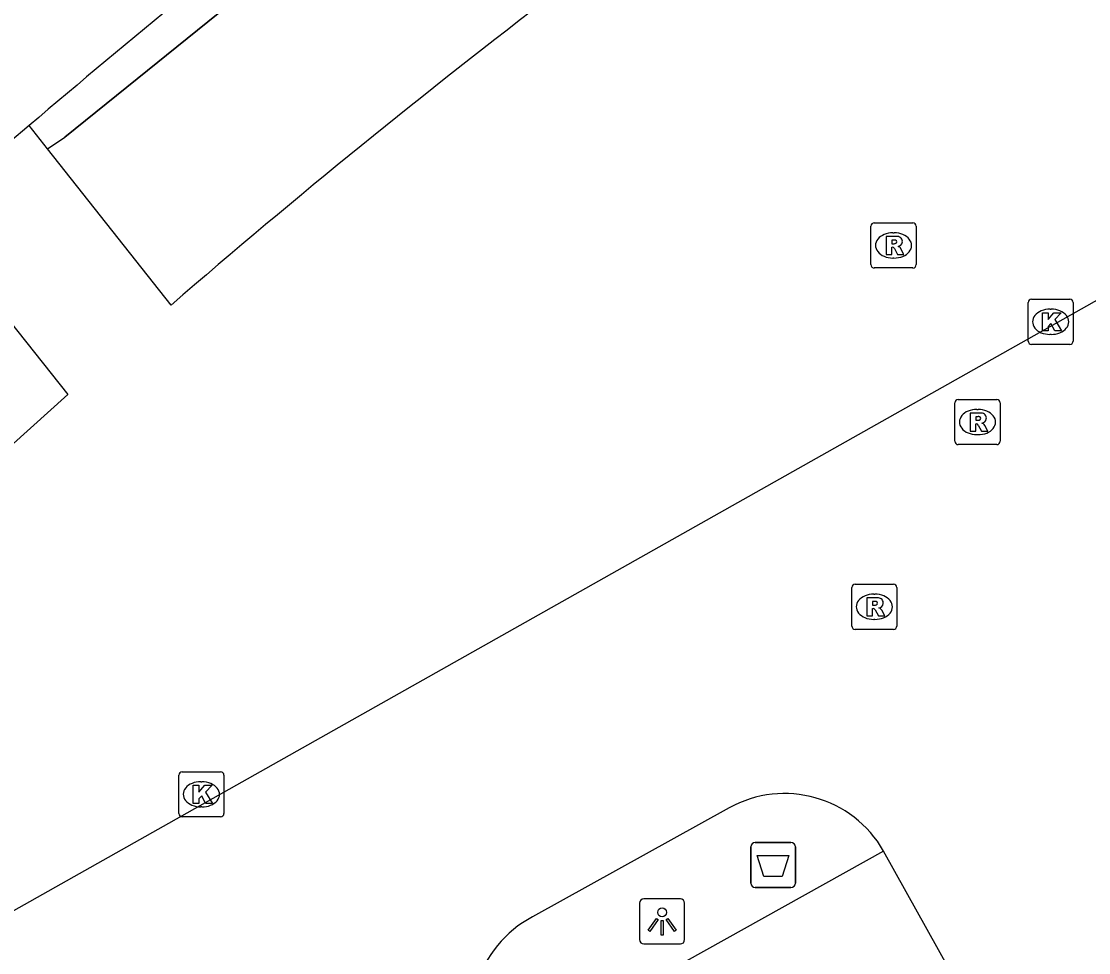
# Model space of a CAD drawing. Extents: x 156414 to 157775, y 382335 to 383765.
# Drawn here: x 157475.18 to 157498.84, y 382918.78 to 382939.42 of the extents above; entities that cross this region are included whole.
import ezdxf

# ---------------------------------------------------------------- set-up
doc = ezdxf.new("R2010")
doc.units = 0
for name, color, linetype in [('IMGEO_Afvalbak', 7, 'Continuous'), ('IMGEO_Berm_onverhard', 7, 'Continuous'), ('IMGEO_Fietspad_gesloten', 7, 'Continuous'), ('IMGEO_Hek', 7, 'Continuous'), ('IMGEO_Kolk', 7, 'Continuous'), ('IMGEO_Lichtpunt', 7, 'Continuous'), ('IMGEO_Parkeervlak_gesloten', 7, 'Continuous'), ('IMGEO_Rijbaan_lokaal_gesloten', 7, 'Continuous'), ('IMGEO_Rioolput', 7, 'Continuous'), ('IMGEO_Voetpad_open', 7, 'Continuous')]:
    doc.layers.add(name, color=color, linetype=linetype)

msp = doc.modelspace()

# ---------------------------------------------------------------- linework, layer by layer
at = {"layer": 'IMGEO_Afvalbak'}
for p, q in [((157491.449, 382921.226), (157492.239, 382921.226)), ((157492.239, 382921.226), (157491.449, 382921.226)), ((157491.349, 382920.326), (157491.349, 382921.126)), ((157491.349, 382921.126), (157491.349, 382920.326)), ((157492.339, 382921.126), (157492.339, 382920.326)), ((157492.339, 382920.326), (157492.339, 382921.126)), ((157492.239, 382920.226), (157491.449, 382920.226)), ((157491.449, 382920.226), (157492.239, 382920.226))]:
    msp.add_line(p, q, dxfattribs=at)
msp.add_lwpolyline([(157491.492, 382920.94), (157492.196, 382920.94), (157492.047, 382920.47), (157491.641, 382920.47), (157491.492, 382920.94)], dxfattribs=at)
for centre, start, end in [((157491.449, 382921.126), 90, 180), ((157491.449, 382921.126), 90, 180), ((157492.239, 382921.126), 0, 90), ((157492.239, 382921.126), 360, 90), ((157491.449, 382920.326), 180, 270), ((157491.449, 382920.326), 180, 270), ((157492.239, 382920.326), 270, 0), ((157492.239, 382920.326), 270, 0)]:
    msp.add_arc(centre, 0.1, start, end, dxfattribs=at)
at = {"layer": 'IMGEO_Berm_onverhard'}
msp.add_lwpolyline([(157475.762, 382936.595), (157476.142, 382936.854), (157484.772, 382943.814), (157487.22, 382945.582), (157495.88, 382951.547), (157502.127, 382955.733)], dxfattribs=at)
at = {"layer": 'IMGEO_Fietspad_gesloten'}
for centre, radius, start, end in [((157612.934, 382775.392), 212.322, 127.98949, 130.38891), ((157607.15, 382782.046), 203.506, 130.36254, 131.21972)]:
    msp.add_arc(centre, radius, start, end, dxfattribs=at)
at = {"layer": 'IMGEO_Hek'}
msp.add_lwpolyline([(157502.127, 382955.733), (157495.88, 382951.547), (157487.22, 382945.582), (157484.772, 382943.814), (157476.142, 382936.854)], dxfattribs=at)
at = {"layer": 'IMGEO_Kolk'}
for p, q in [((157497.571, 382933.261), (157498.423, 382933.261)), ((157497.496, 382932.335), (157497.496, 382933.187)), ((157497.984, 382933.041), (157498.009, 382933.041)), ((157498.497, 382933.187), (157498.497, 382932.335)), ((157498.423, 382932.261), (157497.571, 382932.261)), ((157498.007, 382932.481), (157497.982, 382932.481)), ((157478.747, 382922.792), (157479.599, 382922.792)), ((157478.672, 382921.866), (157478.672, 382922.718)), ((157479.16, 382922.572), (157479.185, 382922.572)), ((157479.673, 382922.718), (157479.673, 382921.866)), ((157479.183, 382922.012), (157479.158, 382922.012)), ((157479.599, 382921.792), (157478.747, 382921.792))]:
    msp.add_line(p, q, dxfattribs=at)
for points in [[(157497.571, 382933.261), (157498.423, 382933.261)], [(157497.496, 382932.335), (157497.496, 382933.187)], [(157498.497, 382933.187), (157498.497, 382932.335)], [(157497.817, 382932.961), (157497.94, 382932.961), (157497.94, 382932.81), (157498.07, 382932.961), (157498.234, 382932.961), (157498.088, 382932.81), (157498.241, 382932.561), (157498.089, 382932.561), (157498.004, 382932.725), (157497.94, 382932.658), (157497.94, 382932.561), (157497.817, 382932.561), (157497.817, 382932.961)], [(157498.423, 382932.261), (157497.571, 382932.261)], [(157478.747, 382922.792), (157479.599, 382922.792)], [(157478.672, 382921.866), (157478.672, 382922.718)], [(157479.673, 382922.718), (157479.673, 382921.866)], [(157478.993, 382922.492), (157479.116, 382922.492), (157479.116, 382922.341), (157479.246, 382922.492), (157479.41, 382922.492), (157479.264, 382922.341), (157479.417, 382922.092), (157479.265, 382922.092), (157479.18, 382922.256), (157479.116, 382922.189), (157479.116, 382922.092), (157478.993, 382922.092), (157478.993, 382922.492)], [(157479.599, 382921.792), (157478.747, 382921.792)]]:
    msp.add_lwpolyline(points, dxfattribs=at)
for centre, start, end in [((157497.573, 382933.185), 91.552, 178.448), ((157497.573, 382933.185), 91.552, 178.448), ((157498.421, 382933.185), 1.552, 88.448), ((157498.421, 382933.185), 1.552, 88.448), ((157497.573, 382932.337), 181.552, 268.448), ((157497.573, 382932.337), 181.552, 268.448), ((157498.421, 382932.337), 271.552, 358.448), ((157498.421, 382932.337), 271.552, 358.448), ((157478.749, 382922.716), 91.552, 178.448), ((157478.749, 382922.716), 91.552, 178.448), ((157479.597, 382922.716), 1.552, 88.448), ((157479.597, 382922.716), 1.552, 88.448), ((157478.749, 382921.868), 181.552, 268.448), ((157478.749, 382921.868), 181.552, 268.448), ((157479.597, 382921.868), 271.552, 358.448), ((157479.597, 382921.868), 271.552, 358.448)]:
    msp.add_arc(centre, 0.0765, start, end, dxfattribs=at)
for centre, major_axis, ratio, start_param, end_param in [((157497.983, 382932.761), (-0.387, 0.002), 0.722429, 4.712389, 7.853982), ((157498.008, 382932.761), (-0.39, 0.002), 0.717154, 1.570796, 4.712389), ((157479.159, 382922.292), (-0.387, 0.002), 0.722429, 4.712389, 7.853982), ((157479.184, 382922.292), (-0.39, 0.002), 0.717154, 1.570796, 4.712389)]:
    msp.add_ellipse(centre, major_axis=major_axis, ratio=ratio, start_param=start_param, end_param=end_param, dxfattribs=at)
at = {"layer": 'IMGEO_Lichtpunt'}
for p, q in [((157489.789, 382919.974), (157488.981, 382919.974)), ((157489.789, 382919.974), (157488.981, 382919.974)), ((157488.887, 382919.879), (157488.887, 382919.072)), ((157488.887, 382919.879), (157488.887, 382919.072)), ((157489.883, 382919.072), (157489.883, 382919.879)), ((157489.883, 382919.072), (157489.883, 382919.879)), ((157488.981, 382918.978), (157489.789, 382918.978)), ((157488.981, 382918.978), (157489.789, 382918.978))]:
    msp.add_line(p, q, dxfattribs=at)
for points in [[(157489.261, 382919.543), (157489.3, 382919.515), (157489.112, 382919.253), (157489.074, 382919.28), (157489.261, 382919.543)], [(157489.363, 382919.495), (157489.41, 382919.495), (157489.41, 382919.173), (157489.363, 382919.173), (157489.363, 382919.495)], [(157489.473, 382919.515), (157489.511, 382919.542), (157489.698, 382919.28), (157489.659, 382919.252), (157489.473, 382919.515)]]:
    msp.add_lwpolyline(points, dxfattribs=at)
msp.add_circle((157489.386, 382919.677), 0.0994, dxfattribs=at)
for centre, start, end in [((157488.981, 382919.879), 90, 180), ((157488.981, 382919.879), 90, 180), ((157489.789, 382919.879), 0, 90), ((157489.789, 382919.879), 0, 90), ((157488.981, 382919.072), 180, 270), ((157488.981, 382919.072), 180, 270), ((157489.789, 382919.072), 270, 0), ((157489.789, 382919.072), 270, 360)]:
    msp.add_arc(centre, 0.0946, start, end, dxfattribs=at)
at = {"layer": 'IMGEO_Parkeervlak_gesloten'}
msp.add_lwpolyline([(157494.296, 382921.035), (157485.474, 382916.119)], dxfattribs=at)
at = {"layer": 'IMGEO_Rijbaan_lokaal_gesloten'}
for points in [[(157467.218, 382915.328), (157511.009, 382939.998), (157563.648, 382969.272), (157597.543, 382988.123)], [(157490.872, 382921.992), (157486.51, 382919.577)], [(157516.273, 382881.619), (157494.296, 382921.035)]]:
    msp.add_lwpolyline(points, dxfattribs=at)
for centre, radius, start, end in [((157492.098, 382919.775), 2.533, 29.8223, 118.9466), ((157487.708, 382917.334), 2.543, 118.1013, 208.5428)]:
    msp.add_arc(centre, radius, start, end, dxfattribs=at)
at = {"layer": 'IMGEO_Rioolput'}
for p, q in [((157494.014, 382934.027), (157494.014, 382934.879)), ((157494.089, 382934.953), (157494.941, 382934.953)), ((157495.015, 382934.879), (157495.015, 382934.027)), ((157494.502, 382934.733), (157494.527, 382934.733)), ((157494.525, 382934.173), (157494.5, 382934.173)), ((157494.941, 382933.953), (157494.089, 382933.953)), ((157495.875, 382930.114), (157495.875, 382930.966)), ((157495.95, 382931.04), (157496.802, 382931.04)), ((157496.876, 382930.966), (157496.876, 382930.114)), ((157496.363, 382930.82), (157496.388, 382930.82)), ((157496.386, 382930.26), (157496.361, 382930.26)), ((157496.802, 382930.04), (157495.95, 382930.04)), ((157493.589, 382926.021), (157493.589, 382926.873)), ((157493.664, 382926.947), (157494.516, 382926.947)), ((157494.59, 382926.873), (157494.59, 382926.021)), ((157494.077, 382926.727), (157494.102, 382926.727)), ((157494.1, 382926.167), (157494.075, 382926.167)), ((157494.516, 382925.947), (157493.664, 382925.947))]:
    msp.add_line(p, q, dxfattribs=at)
for points in [[(157494.014, 382934.027), (157494.014, 382934.879)], [(157494.089, 382934.953), (157494.941, 382934.953)], [(157495.015, 382934.879), (157495.015, 382934.027)], [(157494.603, 382934.651), (157494.351, 382934.653), (157494.351, 382934.253)], [(157494.351, 382934.253), (157494.475, 382934.253), (157494.475, 382934.415), (157494.486, 382934.415)], [(157494.529, 382934.572), (157494.475, 382934.572), (157494.475, 382934.491)], [(157494.475, 382934.491), (157494.527, 382934.491)], [(157494.533, 382934.386), (157494.604, 382934.253), (157494.744, 382934.253), (157494.679, 382934.379)], [(157494.941, 382933.953), (157494.089, 382933.953)], [(157495.875, 382930.114), (157495.875, 382930.966)], [(157495.95, 382931.04), (157496.802, 382931.04)], [(157496.876, 382930.966), (157496.876, 382930.114)], [(157496.464, 382930.738), (157496.212, 382930.74), (157496.212, 382930.34)], [(157496.39, 382930.659), (157496.336, 382930.659), (157496.336, 382930.578)], [(157496.212, 382930.34), (157496.336, 382930.34), (157496.336, 382930.502), (157496.347, 382930.502)], [(157496.336, 382930.578), (157496.388, 382930.578)], [(157496.394, 382930.473), (157496.465, 382930.34), (157496.605, 382930.34), (157496.54, 382930.466)], [(157496.802, 382930.04), (157495.95, 382930.04)], [(157493.589, 382926.021), (157493.589, 382926.873)], [(157493.664, 382926.947), (157494.516, 382926.947)], [(157494.59, 382926.873), (157494.59, 382926.021)], [(157494.178, 382926.645), (157493.926, 382926.647), (157493.926, 382926.247)], [(157493.926, 382926.247), (157494.05, 382926.247), (157494.05, 382926.409), (157494.061, 382926.409)], [(157494.104, 382926.566), (157494.05, 382926.566), (157494.05, 382926.485)], [(157494.05, 382926.485), (157494.102, 382926.485)], [(157494.108, 382926.38), (157494.179, 382926.247), (157494.319, 382926.247), (157494.254, 382926.373)], [(157494.516, 382925.947), (157493.664, 382925.947)]]:
    msp.add_lwpolyline(points, dxfattribs=at)
for centre, radius, start, end in [((157494.091, 382934.877), 0.0765, 91.552, 178.448), ((157494.091, 382934.877), 0.0765, 91.552, 178.448), ((157494.939, 382934.877), 0.0765, 1.552, 88.448), ((157494.939, 382934.877), 0.0765, 1.552, 88.448), ((157494.602, 382934.541), 0.109, 350.3612, 89.416), ((157494.485, 382934.362), 0.0533, 26.0293, 88.6989), ((157494.511, 382934.68), 0.19, 274.7715, 282.9687), ((157494.535, 382934.476), 0.0964, 77.0061, 93.1865), ((157494.549, 382934.533), 0.0378, 276.6634, 79.6772), ((157494.6, 382934.541), 0.112, 277.5842, 350.9817), ((157494.584, 382934.326), 0.108, 29.5134, 73.7905), ((157494.091, 382934.029), 0.0765, 181.552, 268.448), ((157494.091, 382934.029), 0.0765, 181.552, 268.448), ((157494.939, 382934.029), 0.0765, 271.552, 358.448), ((157494.939, 382934.029), 0.0765, 271.552, 358.448), ((157495.952, 382930.964), 0.0765, 91.552, 178.448), ((157495.952, 382930.964), 0.0765, 91.552, 178.448), ((157496.8, 382930.964), 0.0765, 1.552, 88.448), ((157496.8, 382930.964), 0.0765, 1.552, 88.448), ((157496.396, 382930.563), 0.0964, 77.0061, 93.1865), ((157496.41, 382930.62), 0.0378, 276.6634, 79.6772), ((157496.463, 382930.628), 0.109, 350.3612, 89.416), ((157496.461, 382930.628), 0.112, 277.5842, 350.9817), ((157496.346, 382930.449), 0.0533, 26.0293, 88.6989), ((157496.372, 382930.767), 0.19, 274.7715, 282.9687), ((157496.445, 382930.413), 0.108, 29.5134, 73.7905), ((157495.952, 382930.116), 0.0765, 181.552, 268.448), ((157495.952, 382930.116), 0.0765, 181.552, 268.448), ((157496.8, 382930.116), 0.0765, 271.552, 358.448), ((157496.8, 382930.116), 0.0765, 271.552, 358.448), ((157493.666, 382926.871), 0.0765, 91.552, 178.448), ((157493.666, 382926.871), 0.0765, 91.552, 178.448), ((157494.514, 382926.871), 0.0765, 1.552, 88.448), ((157494.514, 382926.871), 0.0765, 1.552, 88.448), ((157494.177, 382926.535), 0.109, 350.3612, 89.416), ((157494.06, 382926.356), 0.0533, 26.0293, 88.6989), ((157494.086, 382926.674), 0.19, 274.7715, 282.9687), ((157494.11, 382926.47), 0.0964, 77.0061, 93.1865), ((157494.124, 382926.527), 0.0378, 276.6634, 79.6772), ((157494.175, 382926.535), 0.112, 277.5842, 350.9817), ((157494.159, 382926.32), 0.108, 29.5134, 73.7905), ((157493.666, 382926.023), 0.0765, 181.552, 268.448), ((157493.666, 382926.023), 0.0765, 181.552, 268.448), ((157494.514, 382926.023), 0.0765, 271.552, 358.448), ((157494.514, 382926.023), 0.0765, 271.552, 358.448)]:
    msp.add_arc(centre, radius, start, end, dxfattribs=at)
for centre, major_axis, ratio, start_param, end_param in [((157494.501, 382934.453), (-0.387, 0.002), 0.722429, 4.712389, 7.853982), ((157494.526, 382934.453), (-0.39, 0.002), 0.717154, 1.570796, 4.712389), ((157496.362, 382930.54), (-0.387, 0.002), 0.722429, 4.712389, 7.853982), ((157496.387, 382930.54), (-0.39, 0.002), 0.717154, 1.570796, 4.712389), ((157494.076, 382926.447), (-0.387, 0.002), 0.722429, 4.712389, 7.853982), ((157494.101, 382926.447), (-0.39, 0.002), 0.717154, 1.570796, 4.712389)]:
    msp.add_ellipse(centre, major_axis=major_axis, ratio=ratio, start_param=start_param, end_param=end_param, dxfattribs=at)
at = {"layer": 'IMGEO_Voetpad_open'}
for points in [[(157475.762, 382936.595), (157475.355, 382937.11)], [(157478.502, 382933.132), (157475.762, 382936.595)], [(157473.05, 382935.121), (157476.209, 382931.152), (157467.334, 382923.149)]]:
    msp.add_lwpolyline(points, dxfattribs=at)
msp.add_arc((157596.05, 382797.081), 179.798, 123.81911, 130.82691, dxfattribs=at)

doc.saveas('drawing.dxf')
